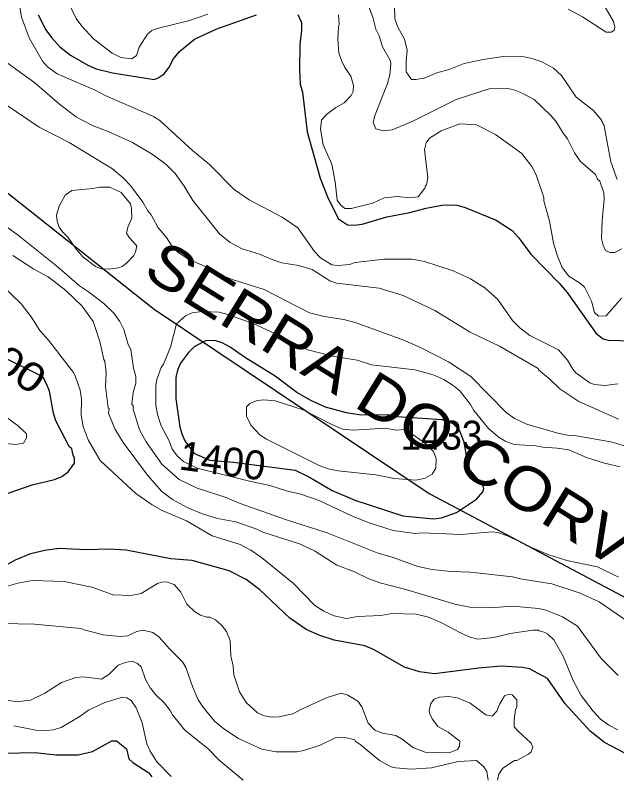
# Model space of a CAD drawing. Extents: x 598.3 to 623.2, y 6902.2 to 6930.1.
# Drawn here: x 599.256 to 600.922, y 6911.902 to 6914.004 of the extents above; entities that cross this region are included whole.
import ezdxf
from ezdxf.enums import TextEntityAlignment as Align

# ---------------------------------------------------------------- set-up
doc = ezdxf.new("R2010")
doc.units = 0
doc.header["$LTSCALE"] = 0.032
for name, color, linetype, lineweight in [('1', 7, 'Continuous', 25), ('2', 7, 'Continuous', 13), ('26', 7, 'Continuous', 25)]:
    doc.layers.add(name, color=color, linetype=linetype, lineweight=lineweight)
doc.layers.add('21', color=7, linetype='Continuous')
doc.layers.add('61', color=7, linetype='Continuous')

msp = doc.modelspace()

# ---------------------------------------------------------------- linework, layer by layer
at = {"layer": '1'}
for points in [[(599.3202, 6914.005), (599.3408, 6913.9636), (599.3564, 6913.942), (599.3795, 6913.9166), (599.409, 6913.8934), (599.4571, 6913.8653), (599.4803, 6913.8556), (599.5253, 6913.8441), (599.6407, 6913.8261), (599.6524, 6913.8303), (599.6686, 6913.8419), (599.6822, 6913.8603), (599.6943, 6913.8835), (599.7112, 6913.9037), (599.7527, 6913.9374), (599.8142, 6913.9664), (599.9244, 6914.005)], [(600.0391, 6914.0054), (600.0487, 6913.9836), (600.0487, 6913.9626), (600.044, 6913.9215), (600.0431, 6913.8537), (600.0455, 6913.813), (600.052, 6913.7912), (600.0649, 6913.6815), (600.1009, 6913.553), (600.1225, 6913.4967), (600.1512, 6913.4405), (600.1765, 6913.4237), (600.1948, 6913.423), (600.2164, 6913.4261), (600.2848, 6913.4456), (600.3491, 6913.4579), (600.3939, 6913.4699), (600.4376, 6913.4781), (600.458, 6913.4796), (600.4794, 6913.4779), (600.5018, 6913.4716), (600.5877, 6913.4367), (600.6322, 6913.4077), (600.6495, 6913.3887), (600.6836, 6913.3426), (600.7625, 6913.2621), (600.7844, 6913.2362), (600.865, 6913.1232), (600.8836, 6913.1086), (600.8974, 6913.1048), (600.9602, 6913.1032)], [(599.1991, 6912.6687), (599.3027, 6912.7042), (599.3646, 6912.719), (599.3853, 6912.7278), (599.4024, 6912.7403), (599.4203, 6912.7643), (599.4206, 6912.7791), (599.4167, 6912.7856), (599.4125, 6912.8043), (599.4057, 6912.8107), (599.3686, 6912.8817), (599.3623, 6912.9027), (599.351, 6912.9636), (599.3428, 6912.9837), (599.3331, 6913.0032), (599.2155, 6913.0611)], [(600.9945, 6911.935), (600.8872, 6911.9911), (600.8479, 6912.0229), (600.7786, 6912.0985), (600.7301, 6912.1684), (600.6799, 6912.1955), (600.661, 6912.1992), (600.6017, 6912.2022), (600.5396, 6912.1974), (600.417, 6912.1813), (600.3755, 6912.1869), (600.334, 6912.1997), (600.2485, 6912.2488), (600.2239, 6912.2588), (600.1391, 6912.2743), (600.0992, 6912.2879), (600.0614, 6912.3044), (600.0163, 6912.3358), (599.9333, 6912.4141), (599.8952, 6912.4425), (599.8483, 6912.466), (599.746, 6912.4952), (599.6868, 6912.5), (599.5634, 6912.5236), (599.5161, 6912.5261), (599.453, 6912.5246), (599.3782, 6912.5284), (599.3371, 6912.5222), (599.2962, 6912.5124), (599.2564, 6912.4958), (599.2148, 6912.4725)], [(599.1835, 6911.9611), (599.3103, 6911.9634), (599.3691, 6911.9577), (599.4306, 6911.957), (599.4701, 6911.9665), (599.5235, 6911.9956), (599.5368, 6911.9958), (599.5644, 6911.9742), (599.5705, 6911.9463), (599.582, 6911.9358), (599.6261, 6911.9076), (599.634, 6911.8967)]]:
    msp.add_lwpolyline(points, dxfattribs=at)
msp.add_lwpolyline([(600.4992, 6912.8222), (600.4865, 6912.8555), (600.4675, 6912.8742), (600.4385, 6912.8845), (600.3126, 6912.8927), (600.2877, 6912.8984), (600.2126, 6912.8975), (600.1731, 6912.9033), (600.1154, 6912.9193), (600.0766, 6912.9371), (600.0358, 6912.9599), (599.9757, 6913.0046), (599.8933, 6913.0562), (599.8509, 6913.0855), (599.8289, 6913.0974), (599.8091, 6913.104), (599.783, 6913.1031), (599.752, 6913.0864), (599.7362, 6913.0703), (599.7137, 6913.0413), (599.7051, 6913.0213), (599.7006, 6913.0009), (599.7007, 6912.9422), (599.712, 6912.8652), (599.7171, 6912.8452), (599.7261, 6912.8257), (599.7509, 6912.7919), (599.7953, 6912.7727), (599.8608, 6912.7673), (600.0317, 6912.7445), (600.0713, 6912.726), (600.1338, 6912.6891), (600.1966, 6912.6615), (600.3291, 6912.6183), (600.4139, 6912.6103), (600.436, 6912.6135), (600.4781, 6912.6282), (600.5334, 6912.6651), (600.551, 6912.6848), (600.5537, 6912.693), (600.5515, 6912.7015), (600.5116, 6912.7494), (600.5054, 6912.7697), (600.5045, 6912.7911)], close=True, dxfattribs=at)
at = {"layer": '2'}
for points in [[(600.2121, 6914.0878), (600.2464, 6913.998), (600.2545, 6913.9656), (600.264, 6913.9464), (600.2735, 6913.9165), (600.2939, 6913.879), (600.2957, 6913.8704), (600.2933, 6913.8388), (600.287, 6913.8148), (600.2509, 6913.724), (600.2471, 6913.7071), (600.2544, 6913.6894), (600.2749, 6913.6837), (600.3, 6913.6869), (600.355, 6913.7097), (600.4773, 6913.7708), (600.5679, 6913.8), (600.62, 6913.801), (600.6362, 6913.7978), (600.6599, 6913.7884), (600.6931, 6913.7702), (600.7383, 6913.7275), (600.753, 6913.7103), (600.773, 6913.6773), (600.7853, 6913.6617), (600.8047, 6913.6232), (600.8214, 6913.5995), (600.8623, 6913.5628), (600.8684, 6913.5503), (600.8744, 6913.5443), (600.8857, 6913.5128), (600.8865, 6913.4951), (600.881, 6913.436), (600.8793, 6913.3856), (600.8837, 6913.3673), (600.8901, 6913.3526), (600.9036, 6913.3469), (600.9163, 6913.3477), (600.9354, 6913.3571)], [(600.9244, 6912.9842), (600.8888, 6912.9793), (600.8597, 6912.9822), (600.8468, 6912.9864), (600.8084, 6913.0145), (600.7997, 6913.0247), (600.7849, 6913.0494), (600.7601, 6913.0782), (600.6813, 6913.118), (600.6529, 6913.1388), (600.6334, 6913.159), (600.5926, 6913.2174), (600.5567, 6913.2493), (600.5169, 6913.2747), (600.469, 6913.2963), (600.389, 6913.3225), (600.355, 6913.329), (600.2781, 6913.329), (600.1977, 6913.3193), (600.1813, 6913.3144), (600.15, 6913.3113), (600.1332, 6913.3128), (600.1012, 6913.3325), (600.0848, 6913.3498), (600.0388, 6913.4158), (599.9956, 6913.4446), (599.9039, 6913.4928), (599.8623, 6913.5219), (599.7943, 6913.5907), (599.7468, 6913.6292), (599.6566, 6913.7123), (599.6394, 6913.7239), (599.5054, 6913.7813), (599.4775, 6913.796), (599.3726, 6913.8419), (599.3458, 6913.8612), (599.3319, 6913.8765), (599.2946, 6913.9413), (599.274, 6913.9988), (599.2684, 6914.0325)], [(599.7894, 6914.007), (599.7363, 6913.9879), (599.6496, 6913.9675), (599.6348, 6913.9615), (599.6223, 6913.9517), (599.599, 6913.9152), (599.5923, 6913.892), (599.5789, 6913.8828), (599.5488, 6913.8872), (599.525, 6913.8991), (599.4732, 6913.9384), (599.4407, 6913.9738), (599.4253, 6913.9947), (599.403, 6914.0402)], [(600.9228, 6913.5489), (600.9052, 6913.5984), (600.8857, 6913.7011), (600.8827, 6913.703), (600.8824, 6913.7094), (600.8795, 6913.7103), (600.879, 6913.7137), (600.8572, 6913.7404), (600.8096, 6913.7767), (600.7687, 6913.8371), (600.7465, 6913.8576), (600.7164, 6913.8737), (600.6904, 6913.8828), (600.657, 6913.8901), (600.6067, 6913.8892), (600.5517, 6913.8813), (600.4991, 6913.8698), (600.4573, 6913.8537), (600.4237, 6913.8442), (600.3882, 6913.8292), (600.365, 6913.8256), (600.3536, 6913.8264), (600.3386, 6913.8474), (600.3385, 6913.8754), (600.3417, 6913.9068), (600.3335, 6913.9373), (600.3153, 6913.9704), (600.307, 6913.9937), (600.3063, 6914.028)], [(600.7875, 6914.0208), (600.8269, 6913.9992), (600.8921, 6913.9567), (600.9074, 6913.9572), (600.9146, 6913.9626), (600.9164, 6913.9705), (600.9125, 6913.9869), (600.8891, 6914.026)], [(600.9343, 6913.2213), (600.8921, 6913.172), (600.8714, 6913.1709), (600.8604, 6913.1812), (600.8521, 6913.2124), (600.8325, 6913.2511), (600.821, 6913.2611), (600.7893, 6913.2814), (600.7706, 6913.3061), (600.7572, 6913.3374), (600.7466, 6913.3734), (600.7351, 6913.4341), (600.7199, 6913.4899), (600.7198, 6913.4998), (600.6984, 6913.5623), (600.6866, 6913.5856), (600.6584, 6913.6211), (600.5857, 6913.6737), (600.5332, 6913.7004), (600.4876, 6913.703), (600.4357, 6913.6836), (600.4034, 6913.6633), (600.3938, 6913.6505), (600.3896, 6913.6319), (600.3984, 6913.5536), (600.3952, 6913.5341), (600.392, 6913.532), (600.3907, 6913.525), (600.3722, 6913.5015), (600.349, 6913.4983), (600.3149, 6913.5023), (600.2775, 6913.4983), (600.2466, 6913.4837), (600.186, 6913.4686), (600.1692, 6913.4692), (600.1573, 6913.4781), (600.1476, 6913.492), (600.1419, 6913.543), (600.133, 6913.5916), (600.1092, 6913.6449), (600.1014, 6913.6888), (600.1039, 6913.7134), (600.1183, 6913.7289), (600.1442, 6913.7484), (600.1665, 6913.7613), (600.1867, 6913.7818), (600.192, 6913.7929), (600.1928, 6913.8091), (600.1856, 6913.8348), (600.1688, 6913.8587), (600.1593, 6913.8781), (600.1524, 6913.8995), (600.1491, 6913.9364), (600.1508, 6913.9713), (600.1531, 6913.9793), (600.1508, 6914.0048)], [(599.2342, 6913.8724), (599.3103, 6913.8165), (599.3791, 6913.7574), (599.426, 6913.7218), (599.4724, 6913.6973), (599.5138, 6913.6819), (599.5812, 6913.6519), (599.6378, 6913.6179), (599.6737, 6913.5907), (599.6986, 6913.5658), (599.7243, 6913.5312), (599.7478, 6913.4911), (599.8222, 6913.3993), (599.8517, 6913.3748), (599.8843, 6913.3577), (599.9329, 6913.3424), (599.9692, 6913.3267), (599.9946, 6913.3191), (600.0404, 6913.3113), (600.0786, 6913.3003), (600.1271, 6913.2689), (600.1457, 6913.2627), (600.2639, 6913.249), (600.3299, 6913.2281), (600.4182, 6913.1864), (600.5155, 6913.1272), (600.5966, 6913.0884), (600.7042, 6913.0263), (600.7052, 6913.0225), (600.7365, 6912.9967), (600.7641, 6912.9698), (600.8167, 6912.9345), (600.9265, 6912.8861)], [(599.2284, 6913.758), (599.3226, 6913.6942), (599.4058, 6913.6514), (599.5252, 6913.5784), (599.556, 6913.553), (599.5758, 6913.533), (599.6091, 6913.4868), (599.6231, 6913.4624), (599.6328, 6913.4511), (599.6506, 6913.4171), (599.6765, 6913.3863), (599.6887, 6913.3669), (599.7067, 6913.348), (599.7339, 6913.3293), (599.7903, 6913.3045), (599.8227, 6913.2867), (599.8567, 6913.2729), (599.9457, 6913.2446), (600.0708, 6913.1804), (600.1118, 6913.17), (600.1659, 6913.1621), (600.1999, 6913.1526), (600.3294, 6913.1054), (600.378, 6913.0843), (600.4554, 6913.0448), (600.518, 6913.0038), (600.6153, 6912.9042), (600.6384, 6912.8877), (600.6745, 6912.8713), (600.7621, 6912.8463), (600.79, 6912.841), (600.7999, 6912.8417), (600.9095, 6912.8225), (600.9511, 6912.8091)], [(600.9697, 6912.3141), (600.8728, 6912.3803), (600.82, 6912.4044), (600.7415, 6912.4306), (600.6549, 6912.4444), (600.6332, 6912.4499), (600.5164, 6912.4629), (600.4627, 6912.4646), (600.4101, 6912.4701), (600.3708, 6912.4788), (600.3027, 6912.5034), (600.2586, 6912.516), (600.1194, 6912.5718), (600.0044, 6912.6083), (599.8765, 6912.6536), (599.8405, 6912.6689), (599.7595, 6912.6952), (599.7099, 6912.7194), (599.6617, 6912.7619), (599.6187, 6912.8238), (599.6005, 6912.8566), (599.5825, 6912.9139), (599.5824, 6912.924), (599.5793, 6912.9278), (599.5825, 6912.9594), (599.5897, 6912.9853), (599.5905, 6913.0044), (599.5841, 6913.0274), (599.5759, 6913.079), (599.5687, 6913.0925), (599.5573, 6913.1342), (599.5462, 6913.1564), (599.5294, 6913.1798), (599.5018, 6913.2058), (599.4592, 6913.2385), (599.4343, 6913.2546), (599.3718, 6913.309), (599.265, 6913.394), (599.1621, 6913.4687)], [(600.9258, 6912.1768), (600.8788, 6912.2238), (600.8127, 6912.3133), (600.7712, 6912.3391), (600.7253, 6912.3577), (600.706, 6912.3625), (600.6328, 6912.369), (600.5707, 6912.3642), (600.5145, 6912.3658), (600.4735, 6912.3737), (600.3375, 6912.4144), (600.2658, 6912.4334), (600.2333, 6912.445), (600.1959, 6912.4633), (600.1462, 6912.4822), (600.085, 6912.5221), (600.0429, 6912.5412), (599.9414, 6912.5731), (599.9248, 6912.5814), (599.8669, 6912.6023), (599.8165, 6912.6116), (599.7719, 6912.6247), (599.7325, 6912.6412), (599.6918, 6912.6638), (599.6623, 6912.6859), (599.6229, 6912.7312), (599.5549, 6912.8215), (599.532, 6912.8594), (599.5145, 6912.9025), (599.516, 6912.9153), (599.5137, 6912.9173), (599.5064, 6912.9767), (599.508, 6913.0147), (599.5047, 6913.0465), (599.5016, 6913.0509), (599.4903, 6913.1014), (599.4723, 6913.1566), (599.4412, 6913.1992), (599.396, 6913.242), (599.3477, 6913.2796), (599.3075, 6913.3015), (599.25, 6913.3389)], [(599.1898, 6913.2843), (599.2724, 6913.2052), (599.3007, 6913.1694), (599.3246, 6913.1311), (599.3479, 6913.1047), (599.4172, 6913.0151), (599.4235, 6913.0032), (599.436, 6912.9667), (599.44, 6912.9421), (599.4385, 6912.8971), (599.4447, 6912.8658), (599.4583, 6912.8285), (599.491, 6912.7721), (599.5904, 6912.6808), (599.6352, 6912.6493), (599.6634, 6912.6336), (599.7301, 6912.6044), (599.8013, 6912.5631), (599.8791, 6912.5388), (599.9082, 6912.5235), (599.9385, 6912.5032), (600.0266, 6912.4309), (600.086, 6912.3706), (600.1107, 6912.3546), (600.1388, 6912.3416), (600.1735, 6912.3349), (600.204, 6912.3398), (600.268, 6912.3429), (600.2991, 6912.3479), (600.3667, 6912.3462), (600.4007, 6912.338), (600.4347, 6912.3234), (600.4923, 6912.2929), (600.516, 6912.2828), (600.5374, 6912.2776), (600.5811, 6912.2815), (600.6265, 6912.2929), (600.6897, 6912.3026), (600.7049, 6912.3026), (600.7065, 6912.3001), (600.7204, 6912.297), (600.7303, 6912.292), (600.7477, 6912.2755), (600.7733, 6912.2304), (600.8006, 6912.1629), (600.8232, 6912.1212), (600.8562, 6912.0779), (600.8766, 6912.0559), (600.8993, 6912.0392), (600.925, 6912.0265)], [(600.926, 6912.4485), (600.8679, 6912.4774), (600.783, 6912.495), (600.7306, 6912.5113), (600.6855, 6912.5306), (600.6194, 6912.5636), (600.5927, 6912.5729), (600.5765, 6912.5746), (600.4914, 6912.5666), (600.3826, 6912.5713), (600.3635, 6912.5698), (600.3023, 6912.5776), (600.2336, 6912.6001), (600.185, 6912.6198), (600.0981, 6912.6608), (600.0466, 6912.6784), (600.0097, 6912.6864), (599.9611, 6912.7026), (599.9046, 6912.7142), (599.7599, 6912.7508), (599.722, 6912.7693), (599.7054, 6912.7835), (599.6911, 6912.8035), (599.6827, 6912.8258), (599.6606, 6912.8676), (599.65, 6912.8994), (599.6457, 6912.9249), (599.6456, 6912.9785), (599.6484, 6912.9961), (599.6602, 6913.0293), (599.6665, 6913.0382), (599.6862, 6913.0857), (599.7027, 6913.1497), (599.7272, 6913.1722), (599.7463, 6913.1802), (599.7739, 6913.1842), (599.8211, 6913.1824), (599.8446, 6913.1761), (599.9168, 6913.1497), (599.9867, 6913.1176), (600.0666, 6913.0782), (600.1344, 6913.06), (600.2028, 6913.0489), (600.243, 6913.0361), (600.3628, 6913.023), (600.4137, 6913.0088), (600.4425, 6912.9954), (600.4689, 6912.9793), (600.4872, 6912.9641), (600.5166, 6912.9267), (600.5259, 6912.91), (600.5668, 6912.8605), (600.5931, 6912.8369), (600.6126, 6912.8253), (600.6373, 6912.8157), (600.698, 6912.8125), (600.7167, 6912.8084), (600.7565, 6912.8061), (600.7892, 6912.8011), (600.8375, 6912.7801), (600.8872, 6912.7641), (600.9309, 6912.7544)], [(599.2305, 6912.8188), (599.2577, 6912.8159), (599.2795, 6912.8198), (599.2877, 6912.834), (599.2877, 6912.8456), (599.2651, 6912.8668), (599.1971, 6912.9164)], [(599.9271, 6912.0737), (599.8959, 6912.1024), (599.8771, 6912.1318), (599.861, 6912.1785), (599.8593, 6912.2027), (599.8532, 6912.2309), (599.8512, 6912.274), (599.8415, 6912.2986), (599.8281, 6912.3152), (599.8107, 6912.3309), (599.7946, 6912.3382), (599.7863, 6912.3383), (599.7695, 6912.3434), (599.7524, 6912.3534), (599.7313, 6912.3741), (599.715, 6912.4072), (599.6961, 6912.4286), (599.6748, 6912.4361), (599.6619, 6912.4353), (599.6505, 6912.4313), (599.6052, 6912.4038), (599.5766, 6912.3982), (599.5272, 6912.3998), (599.4686, 6912.421), (599.3917, 6912.4369), (599.304, 6912.4394), (599.263, 6912.432), (599.2315, 6912.4233)], [(599.2186, 6912.3205), (599.3092, 6912.3188), (599.4382, 6912.3067), (599.4468, 6912.3027), (599.4997, 6912.2897), (599.5472, 6912.2848), (599.5677, 6912.2865), (599.593, 6912.2982), (599.61, 6912.3026), (599.6373, 6912.2962), (599.6546, 6912.283), (599.683, 6912.2506), (599.7193, 6912.2144), (599.7285, 6912.1989), (599.7471, 6912.1459), (599.7628, 6912.1094), (599.7752, 6912.0901), (599.8083, 6912.0508), (599.8336, 6912.0292), (599.8744, 6912.0022), (599.9391, 6911.973), (599.9782, 6911.9651), (600.0362, 6911.9659), (600.055, 6911.9695), (600.1006, 6911.9837), (600.1419, 6912.0042), (600.1656, 6912.0063), (600.1966, 6911.9983), (600.1982, 6911.994), (600.2102, 6911.9865), (600.2646, 6911.9412), (600.2967, 6911.9244), (600.3093, 6911.921), (600.3525, 6911.9173), (600.4085, 6911.9214), (600.4829, 6911.9384), (600.5329, 6911.9414), (600.5532, 6911.9243), (600.5619, 6911.9113), (600.5652, 6911.8871)], [(599.8869, 6911.8869), (599.8212, 6911.9426), (599.7894, 6911.9752), (599.7259, 6912.0255), (599.6913, 6912.0682), (599.6853, 6912.08), (599.6697, 6912.1002), (599.6451, 6912.1235), (599.6305, 6912.1415), (599.6167, 6912.1658), (599.6052, 6912.2003), (599.5946, 6912.2103), (599.581, 6912.2167), (599.5604, 6912.2129), (599.541, 6912.2057), (599.515, 6912.1794), (599.4951, 6912.1667), (599.4452, 6912.1731), (599.4241, 6912.1715), (599.3845, 6912.1575), (599.3383, 6912.1282), (599.2981, 6912.1086), (599.2597, 6912.1035), (599.2189, 6912.1111)], [(599.2528, 6912.0378), (599.3137, 6912.0257), (599.3439, 6912.0242), (599.3614, 6912.0263), (599.3838, 6912.0333), (599.4337, 6912.0623), (599.4592, 6912.0807), (599.5043, 6912.1024), (599.5533, 6912.1164), (599.5648, 6912.1148), (599.5776, 6912.1075), (599.5908, 6912.0876), (599.6077, 6912.0455), (599.6204, 6911.988), (599.6299, 6911.9674), (599.6484, 6911.9376), (599.6881, 6911.8974)], [(600.5912, 6911.8876), (600.5951, 6911.9033), (600.6066, 6911.9199), (600.6384, 6911.9415), (600.6447, 6911.9417), (600.6774, 6911.9594), (600.685, 6911.9659), (600.6897, 6911.9788), (600.6848, 6911.9895), (600.6482, 6912.0229), (600.638, 6912.0349), (600.6376, 6912.0537), (600.6413, 6912.0814), (600.6446, 6912.0903), (600.6453, 6912.1097), (600.6323, 6912.1229), (600.6213, 6912.1245), (600.6111, 6912.1201), (600.5977, 6912.0981), (600.5893, 6912.0782), (600.5762, 6912.0639), (600.5593, 6912.0676), (600.5156, 6912.1004), (600.4808, 6912.1149), (600.4562, 6912.1188), (600.4308, 6912.1164), (600.4157, 6912.1116), (600.4066, 6912.0996), (600.4018, 6912.0803), (600.4034, 6912.0718), (600.4112, 6912.056), (600.4259, 6912.0357), (600.4551, 6912.0201), (600.4874, 6911.9947), (600.4861, 6911.9811), (600.4808, 6911.9723), (600.4573, 6911.9627), (600.3915, 6911.9643), (600.3591, 6911.9766), (600.3278, 6912.0008), (600.3097, 6912.0111), (600.2732, 6912.0174), (600.2515, 6912.0255), (600.2334, 6912.0452), (600.2159, 6912.0905), (600.2047, 6912.1062), (600.1769, 6912.1228), (600.1594, 6912.1276), (600.12, 6912.1156), (600.0469, 6912.0831), (600.0248, 6912.0704), (599.9862, 6912.0622), (599.9689, 6912.0614), (599.946, 6912.0652), (599.9271, 6912.0737)]]:
    msp.add_lwpolyline(points, dxfattribs=at)
for points in [[(599.4026, 6913.3883), (599.3869, 6913.4046), (599.3782, 6913.4178), (599.3728, 6913.4335), (599.3705, 6913.4505), (599.3775, 6913.4753), (599.3947, 6913.5061), (599.4133, 6913.519), (599.4708, 6913.5241), (599.4902, 6913.5281), (599.5183, 6913.528), (599.5499, 6913.5137), (599.5751, 6913.4822), (599.5785, 6913.4686), (599.5792, 6913.4418), (599.568, 6913.4176), (599.5647, 6913.4012), (599.5721, 6913.3885), (599.5929, 6913.3655), (599.5891, 6913.3479), (599.5845, 6913.3391), (599.5647, 6913.3177), (599.552, 6913.3083), (599.5419, 6913.3046), (599.5132, 6913.3008), (599.4946, 6913.3024), (599.4787, 6913.3082), (599.4442, 6913.3346), (599.4248, 6913.3563)], [(600.2547, 6912.7316), (600.3057, 6912.722), (600.365, 6912.7171), (600.3915, 6912.7226), (600.4105, 6912.734), (600.4211, 6912.7506), (600.4212, 6912.7773), (600.4141, 6912.7966), (600.395, 6912.8168), (600.3363, 6912.8577), (600.3119, 6912.8556), (600.2803, 6912.8611), (600.1922, 6912.8556), (600.1631, 6912.8585), (600.1346, 6912.8704), (600.0534, 6912.9118), (599.9759, 6912.9372), (599.9441, 6912.9396), (599.926, 6912.9373), (599.9062, 6912.9298), (599.8968, 6912.9206), (599.8966, 6912.8946), (599.9089, 6912.8698), (599.9344, 6912.8419), (599.9523, 6912.8309), (600.0975, 6912.7582), (600.1227, 6912.7488), (600.1501, 6912.7428)]]:
    msp.add_lwpolyline(points, close=True, dxfattribs=at)
at = {"layer": '26'}
msp.add_lwpolyline([(599.0555, 6913.6532), (599.6413, 6913.1902), (600.4019, 6912.68), (600.9641, 6912.3824), (601.668, 6911.9525)], dxfattribs=at)

# ---------------------------------------------------------------- texts
at = {"layer": '21', "width": 0.95}
msp.add_text('1433', height=0.08, dxfattribs=at).set_placement((600.3232, 6912.8017))
at = {"layer": '26', "width": 1.15}
msp.add_text('SERRA DO CORVO', height=0.12, rotation=328.259, dxfattribs=at).set_placement((600.3249, 6912.8392), align=Align.CENTER)
at = {"layer": '61', "width": 1.2}
msp.add_text('1300', height=0.08, rotation=325.491, dxfattribs=at).set_placement((599.1881, 6913.0314), align=Align.CENTER)
at = {"layer": '61'}
msp.add_text('1400', height=0.08, rotation=352.539, dxfattribs=at).set_placement((599.8253, 6912.7316), align=Align.CENTER)

doc.saveas('drawing.dxf')
